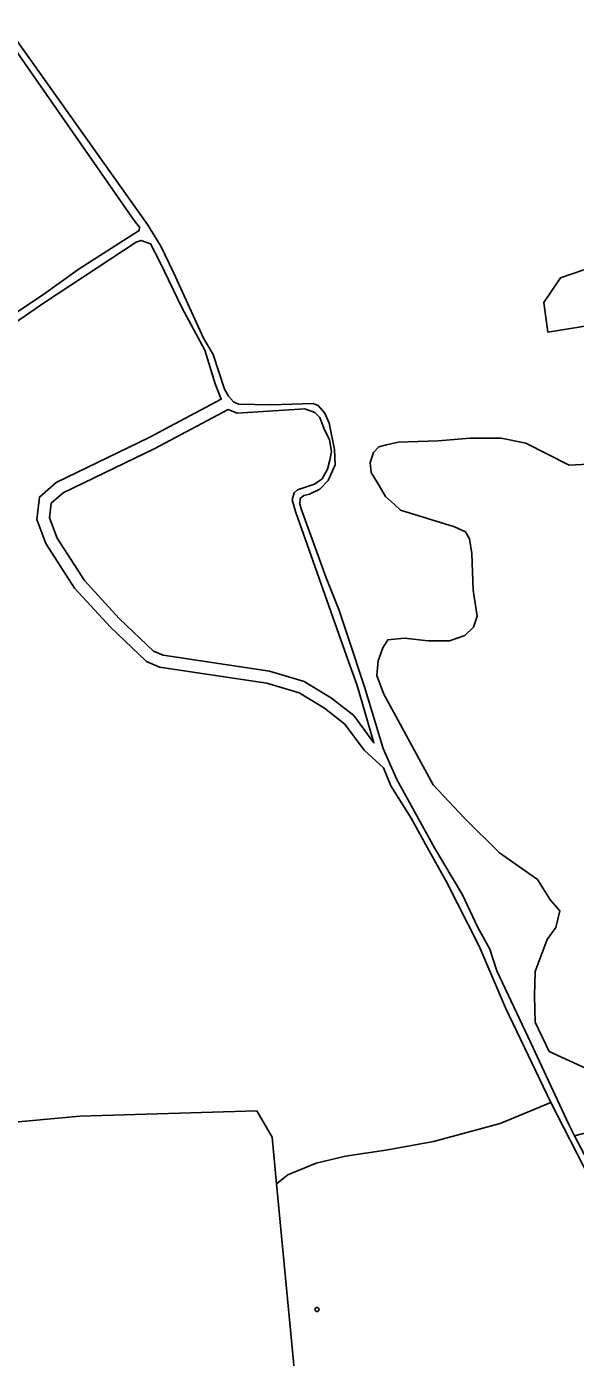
# Model space of a CAD drawing. Extents: x 164494 to 166241, y 382475 to 384495.
# Drawn here: x 165421.9 to 165555, y 383376.3 to 383699.4 of the extents above; entities that cross this region are included whole.
import ezdxf

# ---------------------------------------------------------------- set-up
doc = ezdxf.new("R2010")
doc.units = 0
for name, color, linetype in [('IMGEO_Boom', 7, 'Continuous'), ('IMGEO_Bouwland', 7, 'Continuous'), ('IMGEO_Grasland_agrarisch', 7, 'Continuous'), ('IMGEO_Loofbos', 7, 'Continuous'), ('IMGEO_Rietland', 7, 'Continuous'), ('IMGEO_Waterloop', 7, 'Continuous')]:
    doc.layers.add(name, color=color, linetype=linetype)

msp = doc.modelspace()

# ---------------------------------------------------------------- linework, layer by layer
at = {"layer": 'IMGEO_Boom'}
msp.add_circle((165492.33, 383387.88), 0.489, dxfattribs=at)
at = {"layer": 'IMGEO_Bouwland'}
msp.add_lwpolyline([(165486.82, 383373.52), (165482.52, 383418.43), (165481.43, 383429.72), (165477.7, 383436.1), (165434.76, 383434.8), (165396.92, 383431.36), (165391.85, 383430.14), (165390.1, 383437.33), (165384.53, 383435.68), (165386.07, 383428.75), (165393.51, 383390.81), (165399.49, 383360.29)], dxfattribs=at)
at = {"layer": 'IMGEO_Grasland_agrarisch'}
msp.add_lwpolyline([(165564.89, 383407.38), (165549.12, 383438.12), (165536.78, 383433.04), (165520.62, 383428.66), (165509.5, 383426.64), (165499.23, 383425.13), (165492.15, 383423.44), (165485.25, 383420.58), (165482.52, 383418.43), (165486.82, 383373.52)], dxfattribs=at)
at = {"layer": 'IMGEO_Loofbos'}
for points in [[(165417.06, 383699.36), (165451.19, 383651.29), (165454.42, 383646.05), (165457.59, 383639.51), (165464.79, 383623.71), (165467.16, 383619.76), (165469.89, 383611.3), (165470.83, 383609.64), (165472.09, 383608.29), (165473.28, 383607.65), (165481.2, 383607.49), (165491.41, 383607.83), (165492.65, 383607.34), (165494.27, 383605.53), (165495.25, 383603.09), (165496.62, 383596.71), (165496.76, 383592.98), (165495.04, 383589.12), (165493.03, 383587.05), (165490.49, 383585.87), (165489.14, 383585.49), (165488.27, 383584.81), (165488.17, 383583.52), (165488.49, 383582.24), (165494.59, 383565.51), (165497.61, 383557.86), (165500, 383550.79), (165503.85, 383539.04), (165508.42, 383524.12), (165511.71, 383516.54), (165520.85, 383500), (165527.62, 383488.56), (165531.37, 383480.6), (165534.27, 383475.36), (165535.95, 383470.09), (165544.18, 383452.82), (165553.42, 383432.77), (165554.83, 383430.08), (165557.94, 383430.84)], [(165396.92, 383431.36), (165434.76, 383434.8), (165477.7, 383436.1), (165481.43, 383429.72), (165482.52, 383418.43), (165485.25, 383420.58), (165492.15, 383423.44), (165499.23, 383425.13), (165509.5, 383426.64), (165520.62, 383428.66), (165536.78, 383433.04), (165549.12, 383438.12), (165538.07, 383461.15), (165531.68, 383476.1), (165523.8, 383491.7), (165519.16, 383500), (165515.15, 383507.18), (165510.23, 383515.04), (165508.51, 383519.43), (165503.75, 383523.66), (165499.07, 383530.01), (165494.14, 383533.87), (165488.01, 383537.61), (165480.13, 383539.94), (165454.11, 383543.81), (165450.99, 383545.21), (165442.18, 383553.51), (165433.48, 383563.01), (165426.55, 383573.85), (165424.37, 383579.71), (165424.96, 383585.15), (165429.03, 383588.68), (165451.61, 383599.58), (165469.11, 383608.9), (165467.59, 383612.65), (165465.11, 383620.81), (165459.64, 383630.99), (165454.13, 383642.39), (165451.93, 383646.62), (165449.63, 383647.46), (165448.48, 383647.06), (165426.21, 383632.38), (165399.02, 383613.69)], [(165565.93, 383627.98), (165548.39, 383625.18), (165547.38, 383632.36), (165551.42, 383638.34), (165557.07, 383640.28)], [(165559.62, 383445.49), (165548.68, 383450.54), (165545.31, 383457.61), (165545.14, 383464.01), (165545.31, 383469.91), (165548.17, 383477.74), (165550.28, 383480.6), (165551.29, 383484.65), (165549.01, 383487.26), (165545.81, 383492.31), (165536.63, 383498.79), (165528.13, 383507.21), (165520.55, 383515.3), (165508.51, 383537.45), (165506.82, 383541.83), (165507.16, 383545.36), (165508.34, 383548.56), (165509.52, 383550.5), (165513.56, 383550.84), (165519.29, 383550.25), (165524.51, 383550.25), (165528.21, 383551.51), (165530.32, 383553.53), (165531.24, 383556.23), (165530.23, 383562.54), (165529.9, 383571.47), (165529.31, 383575), (165528.38, 383576.69), (165525.69, 383577.87), (165512.63, 383581.99), (165511.12, 383583.34), (165508.93, 383585.28), (165507.5, 383587.8), (165505.48, 383591.09), (165505.22, 383593.53), (165506.07, 383595.97), (165507.33, 383597.32), (165509.18, 383597.83), (165512.04, 383598.5), (165521.73, 383598.75), (165529.48, 383599.42), (165537.05, 383599.42), (165543.03, 383598.25), (165553.56, 383592.86), (165579.5, 383594.29)]]:
    msp.add_lwpolyline(points, dxfattribs=at)
msp.add_lwpolyline([(165506.16, 383525.45), (165502.08, 383539.38), (165500, 383545.23), (165487.09, 383581.62), (165486.29, 383584.49), (165486.78, 383586.16), (165487.64, 383586.92), (165491.69, 383588.3), (165493.57, 383589.59), (165494.9, 383591.94), (165495.47, 383594.12), (165495.83, 383596.23), (165495.36, 383599.07), (165494, 383601.9), (165493, 383604.47), (165491.83, 383605.69), (165489.35, 383606.57), (165472.94, 383605.49), (165470.74, 383606.37), (165452.96, 383596.9), (165430.7, 383586.15), (165427.81, 383583.65), (165427.43, 383580.1), (165429.26, 383575.19), (165435.87, 383564.85), (165444.32, 383555.62), (165452.68, 383547.74), (165454.96, 383546.72), (165480.78, 383542.88), (165489.23, 383540.38), (165495.86, 383536.34), (165501.24, 383532.11)], close=True, dxfattribs=at)
at = {"layer": 'IMGEO_Rietland'}
for points in [[(165410.15, 383623.84), (165425.45, 383633.98), (165434.62, 383640.55), (165449.15, 383649.85), (165449.28, 383650.64), (165447.95, 383652.29), (165416.35, 383697.76)], [(165557.07, 383640.28), (165551.42, 383638.34), (165547.38, 383632.36), (165548.39, 383625.18), (165565.93, 383627.98)], [(165579.5, 383594.29), (165553.56, 383592.86), (165543.03, 383598.25), (165537.05, 383599.42), (165529.48, 383599.42), (165521.73, 383598.75), (165512.04, 383598.5), (165509.18, 383597.83), (165507.33, 383597.32), (165506.07, 383595.97), (165505.22, 383593.53), (165505.48, 383591.09), (165507.5, 383587.8), (165508.93, 383585.28), (165511.12, 383583.34), (165512.63, 383581.99), (165525.69, 383577.87), (165528.38, 383576.69), (165529.31, 383575), (165529.9, 383571.47), (165530.23, 383562.54), (165531.24, 383556.23), (165530.32, 383553.53), (165528.21, 383551.51), (165524.51, 383550.25), (165519.29, 383550.25), (165513.56, 383550.84), (165509.52, 383550.5), (165508.34, 383548.56), (165507.16, 383545.36), (165506.82, 383541.83), (165508.51, 383537.45), (165520.55, 383515.3), (165528.13, 383507.21), (165536.63, 383498.79), (165545.81, 383492.31), (165549.01, 383487.26), (165551.29, 383484.65), (165550.28, 383480.6), (165548.17, 383477.74), (165545.31, 383469.91), (165545.14, 383464.01), (165545.31, 383457.61), (165548.68, 383450.54), (165559.62, 383445.49)], [(165557.94, 383430.84), (165554.83, 383430.08), (165559.54, 383421.14)]]:
    msp.add_lwpolyline(points, dxfattribs=at)
at = {"layer": 'IMGEO_Waterloop'}
for points in [[(165559.54, 383421.14), (165554.83, 383430.08), (165553.42, 383432.77), (165544.18, 383452.82), (165535.95, 383470.09), (165534.27, 383475.36), (165531.37, 383480.6), (165527.62, 383488.56), (165520.85, 383500), (165511.71, 383516.54), (165508.42, 383524.12), (165503.85, 383539.04), (165500, 383550.79), (165497.61, 383557.86), (165494.59, 383565.51), (165488.49, 383582.24), (165488.17, 383583.52), (165488.27, 383584.81), (165489.14, 383585.49), (165490.49, 383585.87), (165493.03, 383587.05), (165495.04, 383589.12), (165496.76, 383592.98), (165496.62, 383596.71), (165495.25, 383603.09), (165494.27, 383605.53), (165492.65, 383607.34), (165491.41, 383607.83), (165481.2, 383607.49), (165473.28, 383607.65), (165472.09, 383608.29), (165470.83, 383609.64), (165469.89, 383611.3), (165467.16, 383619.76), (165464.79, 383623.71), (165457.59, 383639.51), (165454.42, 383646.05), (165451.19, 383651.29), (165417.06, 383699.36)], [(165416.35, 383697.76), (165447.95, 383652.29), (165449.28, 383650.64), (165449.15, 383649.85), (165434.62, 383640.55), (165425.45, 383633.98), (165410.15, 383623.84)], [(165399.02, 383613.69), (165426.21, 383632.38), (165448.48, 383647.06), (165449.63, 383647.46), (165451.93, 383646.62), (165454.13, 383642.39), (165459.64, 383630.99), (165465.11, 383620.81), (165467.59, 383612.65), (165469.11, 383608.9), (165451.61, 383599.58), (165429.03, 383588.68), (165424.96, 383585.15), (165424.37, 383579.71), (165426.55, 383573.85), (165433.48, 383563.01), (165442.18, 383553.51), (165450.99, 383545.21), (165454.11, 383543.81), (165480.13, 383539.94), (165488.01, 383537.61), (165494.14, 383533.87), (165499.07, 383530.01), (165503.75, 383523.66), (165508.51, 383519.43), (165510.23, 383515.04), (165515.15, 383507.18), (165519.16, 383500), (165523.8, 383491.7), (165531.68, 383476.1), (165538.07, 383461.15), (165549.12, 383438.12), (165564.89, 383407.38)]]:
    msp.add_lwpolyline(points, dxfattribs=at)
msp.add_lwpolyline([(165444.32, 383555.62), (165435.87, 383564.85), (165429.26, 383575.19), (165427.43, 383580.1), (165427.81, 383583.65), (165430.7, 383586.15), (165452.96, 383596.9), (165470.74, 383606.37), (165472.94, 383605.49), (165489.35, 383606.57), (165491.83, 383605.69), (165493, 383604.47), (165494, 383601.9), (165495.36, 383599.07), (165495.83, 383596.23), (165495.47, 383594.12), (165494.9, 383591.94), (165493.57, 383589.59), (165491.69, 383588.3), (165487.64, 383586.92), (165486.78, 383586.16), (165486.29, 383584.49), (165487.09, 383581.62), (165500, 383545.23), (165502.08, 383539.38), (165506.16, 383525.45), (165501.24, 383532.11), (165495.86, 383536.34), (165489.23, 383540.38), (165480.78, 383542.88), (165454.96, 383546.72), (165452.68, 383547.74)], close=True, dxfattribs=at)

doc.saveas('drawing.dxf')
